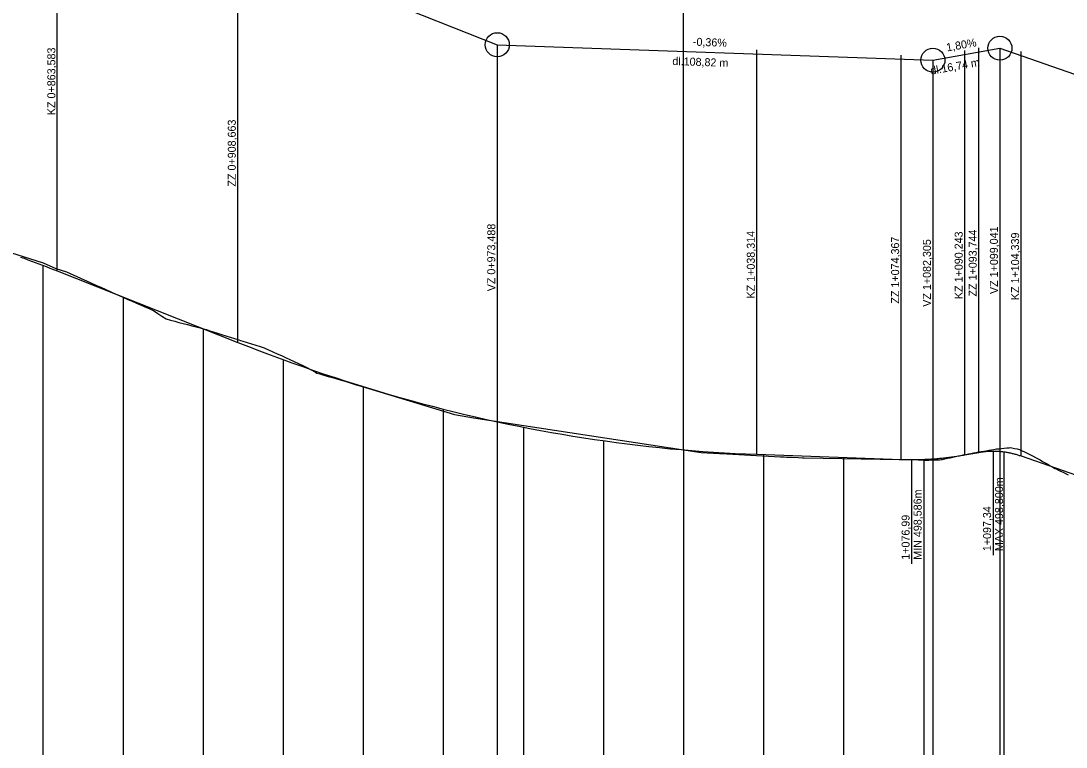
# Model space of a CAD drawing. Extents: x -632716 to -629545, y -1094726 to -1088285.
# Drawn here: x -631756.3 to -631495.2, y -1093507.7 to -1093326.3 of the extents above; entities that cross this region are included whole.
import ezdxf

# ---------------------------------------------------------------- set-up
doc = ezdxf.new("R2010")
doc.units = 0
for name, color, linetype in [('20', 7, 'Continuous'), ('Default', 7, 'Continuous'), ('SKLONY_NIVELETA', 7, 'Continuous'), ('SKLONY_POPIS', 7, 'Continuous'), ('TECNY_NIVELETA', 7, 'Continuous'), ('VOZOVKA', 7, 'Continuous')]:
    doc.layers.add(name, color=color, linetype=linetype)

msp = doc.modelspace()

# ---------------------------------------------------------------- linework, layer by layer
at = {"layer": '20'}
for points in [[(-631750.75, -1093387.37), (-631750.75, -1093521.74), (-631750.75, -1093571.74), (-631750.75, -1093511.74)], [(-631730.75, -1093395.26), (-631730.75, -1093521.74), (-631730.75, -1093571.74), (-631730.75, -1093511.74)], [(-631710.75, -1093403.17), (-631710.75, -1093521.74), (-631710.75, -1093571.74), (-631710.75, -1093511.74)], [(-631690.75, -1093410.91), (-631690.75, -1093521.74), (-631690.75, -1093571.74), (-631690.75, -1093511.74)], [(-631670.75, -1093417.63), (-631670.75, -1093521.74), (-631670.75, -1093571.74), (-631670.75, -1093511.74)], [(-631650.75, -1093423.25), (-631650.75, -1093521.74), (-631650.75, -1093571.74), (-631650.75, -1093511.74)], [(-631630.75, -1093427.76), (-631630.75, -1093521.74), (-631630.75, -1093571.74), (-631630.75, -1093511.74)], [(-631610.75, -1093431.15), (-631610.75, -1093521.74), (-631610.75, -1093571.74), (-631610.75, -1093511.74)], [(-631590.75, -1093433.44), (-631590.75, -1093521.74), (-631590.75, -1093571.74), (-631590.75, -1093511.74)], [(-631510.75, -1093433.91), (-631510.75, -1093521.74), (-631510.75, -1093571.74), (-631510.75, -1093511.74)], [(-631570.75, -1093434.61), (-631570.75, -1093521.74), (-631570.75, -1093571.74), (-631570.75, -1093511.74)], [(-631550.75, -1093435.32), (-631550.75, -1093521.74), (-631550.75, -1093571.74), (-631550.75, -1093511.74)], [(-631530.75, -1093435.82), (-631530.75, -1093521.74), (-631530.75, -1093571.74), (-631530.75, -1093511.74)]]:
    msp.add_lwpolyline(points, dxfattribs=at)
at = {"layer": 'Default'}
for p, q in [((-631747.17, -1093388.76), (-631702.09, -1093406.6)), ((-631747.17, -1093388.76), (-631702.09, -1093406.6)), ((-631520.51, -1093434.69), (-631517.01, -1093434.06)), ((-631520.51, -1093434.69), (-631517.01, -1093434.06)), ((-631572.44, -1093434.55), (-631536.39, -1093435.83)), ((-631572.44, -1093434.55), (-631536.39, -1093435.83)), ((-631506.42, -1093434.96), (-631460.47, -1093451.04)), ((-631506.42, -1093434.96), (-631460.47, -1093451.04))]:
    msp.add_line(p, q, dxfattribs=at)
for points in [[(-631756.36, -1093385.27), (-631755.44, -1093385.6), (-631754.52, -1093385.94), (-631753.6, -1093386.29), (-631752.68, -1093386.63), (-631751.77, -1093386.98), (-631750.85, -1093387.33), (-631749.93, -1093387.68), (-631749.01, -1093388.04), (-631748.09, -1093388.4), (-631747.17, -1093388.76)], [(-631756.36, -1093385.27), (-631755.44, -1093385.6), (-631754.52, -1093385.94), (-631753.6, -1093386.29), (-631752.68, -1093386.63), (-631751.77, -1093386.98), (-631750.85, -1093387.33), (-631749.93, -1093387.68), (-631749.01, -1093388.04), (-631748.09, -1093388.4), (-631747.17, -1093388.76)], [(-631702.09, -1093406.6), (-631699.39, -1093407.66), (-631696.69, -1093408.7), (-631693.99, -1093409.71), (-631691.29, -1093410.71), (-631688.59, -1093411.69), (-631685.88, -1093412.65), (-631683.18, -1093413.58), (-631680.48, -1093414.5), (-631677.78, -1093415.4), (-631675.08, -1093416.27), (-631672.38, -1093417.13), (-631669.68, -1093417.96), (-631666.98, -1093418.78), (-631664.28, -1093419.58), (-631661.57, -1093420.35), (-631658.87, -1093421.1), (-631656.17, -1093421.84), (-631653.47, -1093422.55), (-631650.77, -1093423.25), (-631648.07, -1093423.92), (-631645.37, -1093424.57), (-631642.67, -1093425.21), (-631639.97, -1093425.82), (-631634.56, -1093426.98), (-631631.86, -1093427.54), (-631629.16, -1093428.07), (-631626.46, -1093428.58), (-631623.76, -1093429.07), (-631621.06, -1093429.54), (-631618.36, -1093429.99), (-631615.66, -1093430.42), (-631612.96, -1093430.83), (-631610.25, -1093431.22), (-631607.55, -1093431.59), (-631604.85, -1093431.94), (-631602.15, -1093432.27), (-631599.45, -1093432.58), (-631596.75, -1093432.87), (-631594.05, -1093433.14), (-631591.35, -1093433.38), (-631588.65, -1093433.61), (-631585.95, -1093433.82), (-631583.24, -1093434.01), (-631580.54, -1093434.17), (-631577.84, -1093434.32), (-631575.14, -1093434.45), (-631572.44, -1093434.55)], [(-631702.09, -1093406.6), (-631699.39, -1093407.66), (-631696.69, -1093408.7), (-631693.99, -1093409.71), (-631691.29, -1093410.71), (-631688.59, -1093411.69), (-631685.88, -1093412.65), (-631683.18, -1093413.58), (-631680.48, -1093414.5), (-631677.78, -1093415.4), (-631675.08, -1093416.27), (-631672.38, -1093417.13), (-631669.68, -1093417.96), (-631666.98, -1093418.78), (-631664.28, -1093419.58), (-631661.57, -1093420.35), (-631658.87, -1093421.1), (-631656.17, -1093421.84), (-631653.47, -1093422.55), (-631650.77, -1093423.25), (-631648.07, -1093423.92), (-631645.37, -1093424.57), (-631642.67, -1093425.21), (-631639.97, -1093425.82), (-631634.56, -1093426.98), (-631631.86, -1093427.54), (-631629.16, -1093428.07), (-631626.46, -1093428.58), (-631623.76, -1093429.07), (-631621.06, -1093429.54), (-631618.36, -1093429.99), (-631615.66, -1093430.42), (-631612.96, -1093430.83), (-631610.25, -1093431.22), (-631607.55, -1093431.59), (-631604.85, -1093431.94), (-631602.15, -1093432.27), (-631599.45, -1093432.58), (-631596.75, -1093432.87), (-631594.05, -1093433.14), (-631591.35, -1093433.38), (-631588.65, -1093433.61), (-631585.95, -1093433.82), (-631583.24, -1093434.01), (-631580.54, -1093434.17), (-631577.84, -1093434.32), (-631575.14, -1093434.45), (-631572.44, -1093434.55)], [(-631517.01, -1093434.06), (-631516.79, -1093434.02), (-631516.57, -1093433.98), (-631516.35, -1093433.95), (-631516.13, -1093433.92), (-631515.91, -1093433.89), (-631515.69, -1093433.86), (-631515.46, -1093433.84), (-631515.24, -1093433.82), (-631515.02, -1093433.8), (-631514.8, -1093433.78), (-631514.58, -1093433.77), (-631514.36, -1093433.76), (-631514.14, -1093433.75), (-631513.92, -1093433.74), (-631513.7, -1093433.74), (-631513.48, -1093433.74), (-631513.26, -1093433.74), (-631513.04, -1093433.74), (-631512.82, -1093433.74), (-631512.6, -1093433.75), (-631512.37, -1093433.76), (-631512.15, -1093433.78), (-631511.93, -1093433.79), (-631511.49, -1093433.83), (-631511.27, -1093433.85), (-631511.05, -1093433.88), (-631510.83, -1093433.9), (-631510.61, -1093433.93), (-631510.39, -1093433.96), (-631510.17, -1093434), (-631509.95, -1093434.04), (-631509.73, -1093434.08), (-631509.51, -1093434.12), (-631509.28, -1093434.16), (-631509.06, -1093434.21), (-631508.84, -1093434.26), (-631508.62, -1093434.31), (-631508.4, -1093434.36), (-631508.18, -1093434.42), (-631507.96, -1093434.48), (-631507.74, -1093434.54), (-631507.52, -1093434.6), (-631507.3, -1093434.67), (-631507.08, -1093434.74), (-631506.86, -1093434.81), (-631506.64, -1093434.88), (-631506.42, -1093434.96)], [(-631517.01, -1093434.06), (-631516.79, -1093434.02), (-631516.57, -1093433.98), (-631516.35, -1093433.95), (-631516.13, -1093433.92), (-631515.91, -1093433.89), (-631515.69, -1093433.86), (-631515.46, -1093433.84), (-631515.24, -1093433.82), (-631515.02, -1093433.8), (-631514.8, -1093433.78), (-631514.58, -1093433.77), (-631514.36, -1093433.76), (-631514.14, -1093433.75), (-631513.92, -1093433.74), (-631513.7, -1093433.74), (-631513.48, -1093433.74), (-631513.26, -1093433.74), (-631513.04, -1093433.74), (-631512.82, -1093433.74), (-631512.6, -1093433.75), (-631512.37, -1093433.76), (-631512.15, -1093433.78), (-631511.93, -1093433.79), (-631511.49, -1093433.83), (-631511.27, -1093433.85), (-631511.05, -1093433.88), (-631510.83, -1093433.9), (-631510.61, -1093433.93), (-631510.39, -1093433.96), (-631510.17, -1093434), (-631509.95, -1093434.04), (-631509.73, -1093434.08), (-631509.51, -1093434.12), (-631509.28, -1093434.16), (-631509.06, -1093434.21), (-631508.84, -1093434.26), (-631508.62, -1093434.31), (-631508.4, -1093434.36), (-631508.18, -1093434.42), (-631507.96, -1093434.48), (-631507.74, -1093434.54), (-631507.52, -1093434.6), (-631507.3, -1093434.67), (-631507.08, -1093434.74), (-631506.86, -1093434.81), (-631506.64, -1093434.88), (-631506.42, -1093434.96)], [(-631536.39, -1093435.83), (-631536.06, -1093435.84), (-631535.73, -1093435.85), (-631535.39, -1093435.86), (-631535.06, -1093435.87), (-631534.73, -1093435.87), (-631534.4, -1093435.88), (-631534.07, -1093435.88), (-631533.74, -1093435.88), (-631533.41, -1093435.88), (-631533.08, -1093435.88), (-631532.75, -1093435.87), (-631532.42, -1093435.87), (-631532.09, -1093435.86), (-631531.76, -1093435.85), (-631531.43, -1093435.84), (-631531.09, -1093435.83), (-631530.76, -1093435.82), (-631530.43, -1093435.8), (-631530.1, -1093435.79), (-631529.77, -1093435.77), (-631529.44, -1093435.75), (-631529.11, -1093435.73), (-631528.78, -1093435.71), (-631528.12, -1093435.66), (-631527.79, -1093435.64), (-631527.46, -1093435.61), (-631527.13, -1093435.58), (-631526.8, -1093435.55), (-631526.46, -1093435.52), (-631526.13, -1093435.48), (-631525.8, -1093435.45), (-631525.47, -1093435.41), (-631525.14, -1093435.37), (-631524.81, -1093435.34), (-631524.48, -1093435.29), (-631524.15, -1093435.25), (-631523.82, -1093435.21), (-631523.49, -1093435.16), (-631523.16, -1093435.12), (-631522.83, -1093435.07), (-631522.5, -1093435.02), (-631522.16, -1093434.97), (-631521.83, -1093434.91), (-631521.5, -1093434.86), (-631521.17, -1093434.8), (-631520.84, -1093434.75), (-631520.51, -1093434.69)], [(-631536.39, -1093435.83), (-631536.06, -1093435.84), (-631535.73, -1093435.85), (-631535.39, -1093435.86), (-631535.06, -1093435.87), (-631534.73, -1093435.87), (-631534.4, -1093435.88), (-631534.07, -1093435.88), (-631533.74, -1093435.88), (-631533.41, -1093435.88), (-631533.08, -1093435.88), (-631532.75, -1093435.87), (-631532.42, -1093435.87), (-631532.09, -1093435.86), (-631531.76, -1093435.85), (-631531.43, -1093435.84), (-631531.09, -1093435.83), (-631530.76, -1093435.82), (-631530.43, -1093435.8), (-631530.1, -1093435.79), (-631529.77, -1093435.77), (-631529.44, -1093435.75), (-631529.11, -1093435.73), (-631528.78, -1093435.71), (-631528.12, -1093435.66), (-631527.79, -1093435.64), (-631527.46, -1093435.61), (-631527.13, -1093435.58), (-631526.8, -1093435.55), (-631526.46, -1093435.52), (-631526.13, -1093435.48), (-631525.8, -1093435.45), (-631525.47, -1093435.41), (-631525.14, -1093435.37), (-631524.81, -1093435.34), (-631524.48, -1093435.29), (-631524.15, -1093435.25), (-631523.82, -1093435.21), (-631523.49, -1093435.16), (-631523.16, -1093435.12), (-631522.83, -1093435.07), (-631522.5, -1093435.02), (-631522.16, -1093434.97), (-631521.83, -1093434.91), (-631521.5, -1093434.86), (-631521.17, -1093434.8), (-631520.84, -1093434.75), (-631520.51, -1093434.69)]]:
    msp.add_lwpolyline(points, dxfattribs=at)
at = {"layer": 'SKLONY_NIVELETA'}
for p, q in [((-631769.23, -1093280.04), (-631637.27, -1093332.25)), ((-631637.27, -1093332.25), (-631637.27, -1093571.74)), ((-631637.27, -1093332.25), (-631528.45, -1093336.11)), ((-631528.45, -1093336.11), (-631511.71, -1093333.11)), ((-631511.71, -1093333.11), (-631511.71, -1093571.74)), ((-631511.71, -1093333.11), (-631454.61, -1093353.09)), ((-631528.45, -1093336.11), (-631528.45, -1093571.74)), ((-631747.17, -1093388.76), (-631702.09, -1093406.6)), ((-631520.51, -1093434.69), (-631517.01, -1093434.06)), ((-631572.44, -1093434.55), (-631536.39, -1093435.83)), ((-631506.42, -1093434.96), (-631460.47, -1093451.04))]:
    msp.add_line(p, q, dxfattribs=at)
for points in [[(-631756.36, -1093385.27), (-631755.44, -1093385.6), (-631754.52, -1093385.94), (-631753.6, -1093386.29), (-631752.68, -1093386.63), (-631751.77, -1093386.98), (-631750.85, -1093387.33), (-631749.93, -1093387.68), (-631749.01, -1093388.04), (-631748.09, -1093388.4), (-631747.17, -1093388.76)], [(-631702.09, -1093406.6), (-631699.39, -1093407.66), (-631696.69, -1093408.7), (-631693.99, -1093409.71), (-631691.29, -1093410.71), (-631688.59, -1093411.69), (-631685.88, -1093412.65), (-631683.18, -1093413.58), (-631680.48, -1093414.5), (-631677.78, -1093415.4), (-631675.08, -1093416.27), (-631672.38, -1093417.13), (-631669.68, -1093417.96), (-631666.98, -1093418.78), (-631664.28, -1093419.58), (-631661.57, -1093420.35), (-631658.87, -1093421.1), (-631656.17, -1093421.84), (-631653.47, -1093422.55), (-631650.77, -1093423.25), (-631648.07, -1093423.92), (-631645.37, -1093424.57), (-631642.67, -1093425.21), (-631639.97, -1093425.82), (-631634.56, -1093426.98), (-631631.86, -1093427.54), (-631629.16, -1093428.07), (-631626.46, -1093428.58), (-631623.76, -1093429.07), (-631621.06, -1093429.54), (-631618.36, -1093429.99), (-631615.66, -1093430.42), (-631612.96, -1093430.83), (-631610.25, -1093431.22), (-631607.55, -1093431.59), (-631604.85, -1093431.94), (-631602.15, -1093432.27), (-631599.45, -1093432.58), (-631596.75, -1093432.87), (-631594.05, -1093433.14), (-631591.35, -1093433.38), (-631588.65, -1093433.61), (-631585.95, -1093433.82), (-631583.24, -1093434.01), (-631580.54, -1093434.17), (-631577.84, -1093434.32), (-631575.14, -1093434.45), (-631572.44, -1093434.55)], [(-631517.01, -1093434.06), (-631516.79, -1093434.02), (-631516.57, -1093433.98), (-631516.35, -1093433.95), (-631516.13, -1093433.92), (-631515.91, -1093433.89), (-631515.69, -1093433.86), (-631515.46, -1093433.84), (-631515.24, -1093433.82), (-631515.02, -1093433.8), (-631514.8, -1093433.78), (-631514.58, -1093433.77), (-631514.36, -1093433.76), (-631514.14, -1093433.75), (-631513.92, -1093433.74), (-631513.7, -1093433.74), (-631513.48, -1093433.74), (-631513.26, -1093433.74), (-631513.04, -1093433.74), (-631512.82, -1093433.74), (-631512.6, -1093433.75), (-631512.37, -1093433.76), (-631512.15, -1093433.78), (-631511.93, -1093433.79), (-631511.49, -1093433.83), (-631511.27, -1093433.85), (-631511.05, -1093433.88), (-631510.83, -1093433.9), (-631510.61, -1093433.93), (-631510.39, -1093433.96), (-631510.17, -1093434), (-631509.95, -1093434.04), (-631509.73, -1093434.08), (-631509.51, -1093434.12), (-631509.28, -1093434.16), (-631509.06, -1093434.21), (-631508.84, -1093434.26), (-631508.62, -1093434.31), (-631508.4, -1093434.36), (-631508.18, -1093434.42), (-631507.96, -1093434.48), (-631507.74, -1093434.54), (-631507.52, -1093434.6), (-631507.3, -1093434.67), (-631507.08, -1093434.74), (-631506.86, -1093434.81), (-631506.64, -1093434.88), (-631506.42, -1093434.96)], [(-631536.39, -1093435.83), (-631536.06, -1093435.84), (-631535.73, -1093435.85), (-631535.39, -1093435.86), (-631535.06, -1093435.87), (-631534.73, -1093435.87), (-631534.4, -1093435.88), (-631534.07, -1093435.88), (-631533.74, -1093435.88), (-631533.41, -1093435.88), (-631533.08, -1093435.88), (-631532.75, -1093435.87), (-631532.42, -1093435.87), (-631532.09, -1093435.86), (-631531.76, -1093435.85), (-631531.43, -1093435.84), (-631531.09, -1093435.83), (-631530.76, -1093435.82), (-631530.43, -1093435.8), (-631530.1, -1093435.79), (-631529.77, -1093435.77), (-631529.44, -1093435.75), (-631529.11, -1093435.73), (-631528.78, -1093435.71), (-631528.12, -1093435.66), (-631527.79, -1093435.64), (-631527.46, -1093435.61), (-631527.13, -1093435.58), (-631526.8, -1093435.55), (-631526.46, -1093435.52), (-631526.13, -1093435.48), (-631525.8, -1093435.45), (-631525.47, -1093435.41), (-631525.14, -1093435.37), (-631524.81, -1093435.34), (-631524.48, -1093435.29), (-631524.15, -1093435.25), (-631523.82, -1093435.21), (-631523.49, -1093435.16), (-631523.16, -1093435.12), (-631522.83, -1093435.07), (-631522.5, -1093435.02), (-631522.16, -1093434.97), (-631521.83, -1093434.91), (-631521.5, -1093434.86), (-631521.17, -1093434.8), (-631520.84, -1093434.75), (-631520.51, -1093434.69)]]:
    msp.add_lwpolyline(points, dxfattribs=at)
for centre in [(-631637.27, -1093332.25), (-631511.71, -1093333.11), (-631528.45, -1093336.11)]:
    msp.add_circle(centre, 3, dxfattribs=at)
at = {"layer": 'TECNY_NIVELETA'}
for p, q in [((-631590.75, -1093433.44), (-631590.75, -1093277.05)), ((-631747.17, -1093388.76), (-631747.17, -1093287.76)), ((-631702.09, -1093406.6), (-631702.09, -1093305.6)), ((-631637.27, -1093332.25), (-631637.27, -1093332.25)), ((-631572.44, -1093434.55), (-631572.44, -1093333.55)), ((-631536.39, -1093435.83), (-631536.39, -1093334.83)), ((-631520.51, -1093434.69), (-631520.51, -1093333.69)), ((-631517.01, -1093434.06), (-631517.01, -1093333.06)), ((-631511.71, -1093333.11), (-631511.71, -1093333.11)), ((-631506.42, -1093434.96), (-631506.42, -1093333.96)), ((-631528.45, -1093336.11), (-631528.45, -1093336.11)), ((-631513.42, -1093433.74), (-631513.42, -1093459.74)), ((-631533.77, -1093435.88), (-631533.77, -1093461.88))]:
    msp.add_line(p, q, dxfattribs=at)
at = {"layer": 'VOZOVKA'}
msp.add_lwpolyline([(-631758.84, -1093384.13), (-631750.68, -1093386.73), (-631747.54, -1093388.16), (-631744.89, -1093388.98), (-631738.82, -1093391.71), (-631737.57, -1093392.27), (-631736.32, -1093392.84), (-631735.07, -1093393.4), (-631733.82, -1093393.96), (-631732.76, -1093394.43), (-631731.69, -1093394.9), (-631730.63, -1093395.38), (-631729.56, -1093395.85), (-631728.5, -1093396.31), (-631727.43, -1093396.78), (-631726.37, -1093397.24), (-631725.3, -1093397.7), (-631724.23, -1093398.16), (-631723.37, -1093398.54), (-631723.17, -1093398.67), (-631722.1, -1093399.37), (-631721.04, -1093400.07), (-631720.02, -1093400.74), (-631719.97, -1093400.75), (-631718.91, -1093401.03), (-631717.84, -1093401.31), (-631716.78, -1093401.59), (-631715.71, -1093401.87), (-631714.65, -1093402.15), (-631713.58, -1093402.43), (-631712.52, -1093402.71), (-631711.45, -1093403), (-631710.39, -1093403.28), (-631709.93, -1093403.41), (-631709.32, -1093403.6), (-631708.25, -1093403.94), (-631707.19, -1093404.28), (-631706.12, -1093404.62), (-631705.06, -1093404.96), (-631703.99, -1093405.3), (-631702.93, -1093405.65), (-631701.86, -1093405.99), (-631701.42, -1093406.13), (-631700.8, -1093406.33), (-631699.73, -1093406.65), (-631698.67, -1093406.98), (-631697.6, -1093407.31), (-631696.54, -1093407.64), (-631695.47, -1093407.97), (-631695.37, -1093408), (-631694.41, -1093408.44), (-631693.34, -1093408.93), (-631692.28, -1093409.42), (-631691.21, -1093409.91), (-631690.14, -1093410.39), (-631689.08, -1093410.88), (-631688.01, -1093411.36), (-631686.95, -1093411.85), (-631685.88, -1093412.33), (-631685.65, -1093412.43), (-631684.82, -1093412.89), (-631683.75, -1093413.48), (-631682.69, -1093414.06), (-631682.34, -1093414.25), (-631681.62, -1093414.46), (-631680.56, -1093414.77), (-631679.49, -1093415.08), (-631678.43, -1093415.39), (-631677.36, -1093415.71), (-631676.29, -1093416.03), (-631675.05, -1093416.4), (-631673.8, -1093416.78), (-631672.55, -1093417.16), (-631671.3, -1093417.54), (-631647.94, -1093424.62), (-631643.17, -1093425.4), (-631586.32, -1093434.08), (-631581.74, -1093434.34), (-631581.44, -1093434.36), (-631579.95, -1093434.44), (-631578.46, -1093434.52), (-631576.97, -1093434.61), (-631575.48, -1093434.69), (-631573.99, -1093434.77), (-631572.5, -1093434.85), (-631571.01, -1093434.93), (-631569.52, -1093435.01), (-631568.03, -1093435.08), (-631566.54, -1093435.16), (-631565.59, -1093435.21), (-631565.06, -1093435.23), (-631563.57, -1093435.3), (-631562.08, -1093435.36), (-631561.02, -1093435.41), (-631560.59, -1093435.42), (-631532.14, -1093435.96), (-631531.47, -1093435.97), (-631530.8, -1093435.98), (-631530.14, -1093436), (-631529.61, -1093436.01), (-631529.47, -1093436), (-631528.8, -1093435.97), (-631528.14, -1093435.95), (-631527.47, -1093435.92), (-631526.8, -1093435.9), (-631526.34, -1093435.88), (-631526.14, -1093435.83), (-631525.47, -1093435.68), (-631524.8, -1093435.54), (-631524.14, -1093435.39), (-631523.47, -1093435.25), (-631522.8, -1093435.11), (-631522.14, -1093434.97), (-631521.5, -1093434.83), (-631520.86, -1093434.7), (-631520.22, -1093434.58), (-631519.58, -1093434.45), (-631518.94, -1093434.33), (-631518.3, -1093434.21), (-631517.66, -1093434.09), (-631517.02, -1093433.97), (-631516.39, -1093433.86), (-631515.75, -1093433.75), (-631515.11, -1093433.64), (-631514.47, -1093433.53), (-631513.83, -1093433.42), (-631513.19, -1093433.32), (-631512.55, -1093433.22), (-631512.36, -1093433.19), (-631511.91, -1093433.14), (-631511.28, -1093433.08), (-631510.64, -1093433.01), (-631510, -1093432.95), (-631509.36, -1093432.9), (-631509.05, -1093432.87), (-631508.72, -1093432.94), (-631508.08, -1093433.08), (-631507.44, -1093433.22), (-631506.8, -1093433.36), (-631506.65, -1093433.4), (-631506.16, -1093433.64), (-631505.53, -1093433.95), (-631504.89, -1093434.28), (-631504.25, -1093434.61), (-631503.61, -1093434.94), (-631503.09, -1093435.22), (-631502.97, -1093435.28), (-631502.33, -1093435.62), (-631501.69, -1093435.97), (-631501.05, -1093436.32), (-631500.42, -1093436.68), (-631499.78, -1093437.04), (-631499.14, -1093437.4), (-631498.5, -1093437.77), (-631497.97, -1093438.08), (-631497.86, -1093438.13), (-631497.22, -1093438.43), (-631496.58, -1093438.73), (-631495.94, -1093439.04), (-631495.3, -1093439.35), (-631494.67, -1093439.66)], dxfattribs=at)

# ---------------------------------------------------------------- texts
at = {"layer": 'SKLONY_POPIS'}
for s, rotation, p in [('-0,36%', 357.9653, (-631588.43, -1093332.48)), ('1,80%', 10.1898, (-631524.91, -1093333.95)), ('KZ 0+863,583', 90, (-631747.67, -1093349.84)), ('dl.108,82 m', 357.9653, (-631593.56, -1093337.3)), ('dl.16,74 m', 10.1898, (-631528.91, -1093339.75)), ('ZZ 0+908,663', 90, (-631702.59, -1093367.68)), ('VZ 0+973,488', 90, (-631637.77, -1093393.83)), ('KZ 1+038,314', 90, (-631572.94, -1093395.63)), ('KZ 1+090,243', 90, (-631521.01, -1093395.77)), ('ZZ 1+093,744', 90, (-631517.51, -1093395.14)), ('VZ 1+099,041', 90, (-631512.21, -1093394.52)), ('KZ 1+104,339', 90, (-631506.92, -1093396.04)), ('ZZ 1+074,367', 90, (-631536.89, -1093396.91)), ('VZ 1+082,305', 90, (-631528.95, -1093397.7)), ('MAX 498,800m', 90, (-631510.92, -1093458.74)), ('MIN 498,586m', 90, (-631531.27, -1093460.88)), ('1+076,99', 90, (-631534.27, -1093460.88)), ('1+097,34', 90, (-631513.92, -1093458.74))]:
    msp.add_text(s, height=2, rotation=rotation, dxfattribs=at).set_placement(p)

doc.saveas('drawing.dxf')
